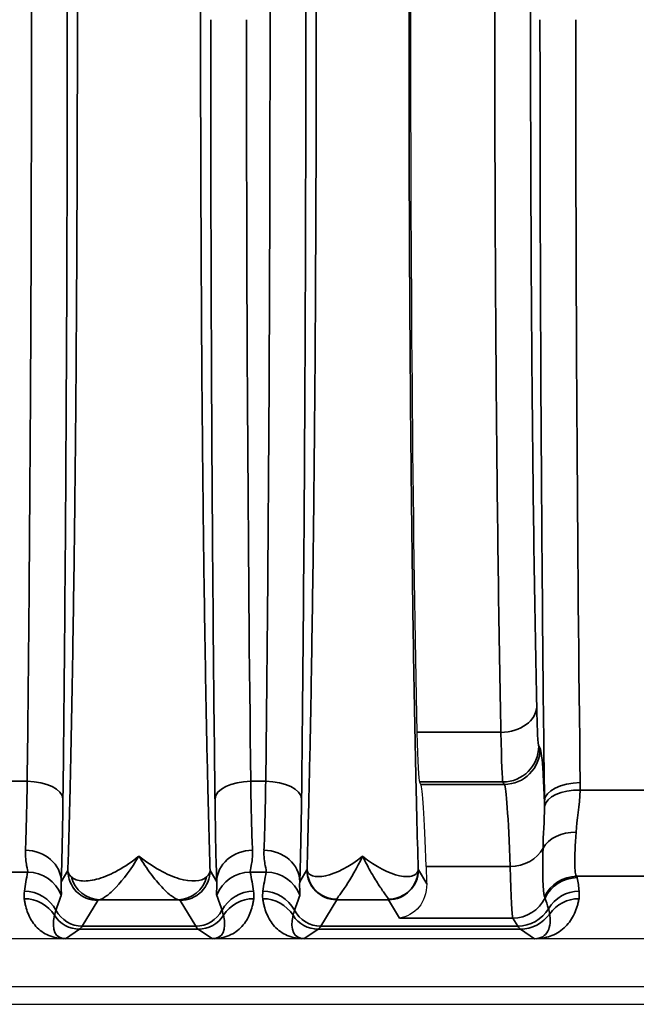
# Model space of a CAD drawing. Header units: millimetres. Extents: x 399 to 6233, y -1870 to 1602.
# Tile 704 of 711: x 6069 to 6079, y 313 to 330. Entities that reach past the tile are written whole.
import ezdxf

# ---------------------------------------------------------------- set-up
doc = ezdxf.new("R2010")
doc.units = ezdxf.units.MM
doc.layers.add('可見 (ISO)', color=7, linetype='Continuous', lineweight=25)
doc.layers.add('窄部可見 (ISO)', color=7, linetype='Continuous', lineweight=35)

msp = doc.modelspace()

# ---------------------------------------------------------------- linework, layer by layer
at = {"layer": '可見 (ISO)'}
for p, q in [((6075.374, 316.739), (6075.35, 316.78)), ((6076.889, 314.803), (6076.889, 314.803)), ((6087.648, 314.153), (5983.148, 314.153)), ((5983.148, 313.353), (6087.648, 313.353)), ((5978.898, 313.053), (6091.898, 313.053))]:
    msp.add_line(p, q, dxfattribs=at)
for centre, major_axis, ratio, start_param, end_param in [((6075.548, 329.553), (0, 16.531), 0.020947, 0.763507, 2.378086), ((6075.352, 319.778), (0, 3), 0.020947, 2.378086, 3.106686), ((6075.368, 308.744), (0, -8), 0.020947, 2.544616, 3.106686), ((6075.521, 319.497), (0, 5.001), 0.020942, 2.544719, 2.655918)]:
    msp.add_ellipse(centre, major_axis=major_axis, ratio=ratio, start_param=start_param, end_param=end_param, dxfattribs=at)
for points, knots in [([(6075.472, 315.074), (6075.478, 314.92), (6075.417, 314.775), (6075.262, 314.582), (6075.129, 314.512), (6075.018, 314.499)], [-0.2170594, -0.2170594, -0.2170594, -0.2170594, -0.1181242, -0.1181242, 0, 0, 0, 0]), ([(6069.415, 314.153), (6069.411, 314.153), (6069.406, 314.153), (6069.401, 314.153), (6069.394, 314.153), (6069.387, 314.153), (6069.379, 314.153)], [-0.00000491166, -0.00000491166, -0.00000491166, -0.00000491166, 0.00001268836, 0.00001268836, 0.00001268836, 0.00003478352, 0.00003478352, 0.00003478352, 0.00003478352]), ([(6071.917, 314.153), (6071.91, 314.153), (6071.903, 314.153), (6071.897, 314.153), (6071.891, 314.153), (6071.886, 314.153), (6071.881, 314.153)], [0.00000000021, 0.00000000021, 0.00000000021, 0.00000000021, 0.00002113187, 0.00002113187, 0.00002113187, 0.0000394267, 0.0000394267, 0.0000394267, 0.0000394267]), ([(6073.415, 314.153), (6073.41, 314.153), (6073.403, 314.153), (6073.396, 314.153), (6073.391, 314.153), (6073.385, 314.153), (6073.379, 314.153)], [-0.00000491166, -0.00000491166, -0.00000491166, -0.00000491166, 0.00001772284, 0.00001772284, 0.00001772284, 0.00003506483, 0.00003506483, 0.00003506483, 0.00003506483]), ([(6077.319, 314.153), (6077.311, 314.153), (6077.304, 314.153), (6077.297, 314.153), (6077.291, 314.153), (6077.286, 314.153), (6077.281, 314.153)], [0.00000000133, 0.00000000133, 0.00000000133, 0.00000000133, 0.00002276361, 0.00002276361, 0.00002276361, 0.00004084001, 0.00004084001, 0.00004084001, 0.00004084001])]:
    msp.add_open_spline(points, degree=3, knots=knots, dxfattribs=at)
at = {"layer": '窄部可見 (ISO)'}
for p, q in [((6075.309, 317.611), (6076.717, 317.611)), ((6077.35, 317.379), (6077.374, 317.339)), ((6068.523, 316.791), (6068.774, 316.791)), ((6072.523, 316.791), (6072.774, 316.791)), ((6076.75, 316.78), (6075.35, 316.78)), ((6075.374, 316.739), (6076.774, 316.739)), ((6076.774, 316.739), (6076.75, 316.78)), ((6078.046, 316.644), (6079.248, 316.644)), ((6076.869, 315.361), (6075.462, 315.361)), ((6068.782, 315.269), (6068.514, 315.269)), ((6069.345, 315.108), (6069.456, 315.293)), ((6071.841, 315.293), (6071.952, 315.108)), ((6072.782, 315.269), (6072.514, 315.269)), ((6073.345, 315.108), (6073.463, 315.306)), ((6075.333, 315.306), (6075.472, 315.074)), ((6079.275, 315.198), (6077.986, 315.198)), ((6069.956, 314.794), (6069.698, 314.363)), ((6071.305, 314.806), (6069.992, 314.806)), ((6071.599, 314.363), (6071.341, 314.794)), ((6073.963, 314.806), (6073.698, 314.363)), ((6074.833, 314.806), (6073.963, 314.806)), ((6075.018, 314.499), (6074.833, 314.806)), ((6076.918, 314.499), (6075.018, 314.499)), ((6076.999, 314.363), (6076.918, 314.499)), ((6069.698, 314.363), (6071.599, 314.363)), ((6073.698, 314.363), (6076.999, 314.363)), ((6069.654, 314.312), (6069.415, 314.153)), ((6071.643, 314.312), (6069.654, 314.312)), ((6071.881, 314.153), (6071.643, 314.312)), ((6073.654, 314.312), (6073.415, 314.153)), ((6077.043, 314.312), (6073.654, 314.312)), ((6077.281, 314.153), (6077.043, 314.312))]:
    msp.add_line(p, q, dxfattribs=at)
for centre, major_axis, ratio, start_param, end_param in [((6073.008, 329.553), (0, -26), 0.02143, 4.712389, 5.225461), ((6078.508, 329.553), (0, -25), 0.02145, 4.712389, 5.249223), ((6076.717, 318.044), (0.6, 0.013), 0.722333, 4.696582, 6.252897), ((6076.75, 317.379), (-0.515, -0.309), 0.999172, 1.030857, 2.600922), ((6076.774, 317.339), (-0.515, -0.309), 0.999172, 1.030857, 2.600922), ((6068.718, 317.865), (-0.007, -2.58), 0.02502, 0.526295, 1.141522), ((6068.774, 316.496), (0.6, -0.007), 0.49083, 0.024039, 1.576589), ((6072.523, 316.496), (-0.6, -0.007), 0.49083, 4.706597, 6.259146), ((6072.578, 317.865), (0.007, -2.58), 0.02502, 5.141663, 5.756891), ((6072.718, 317.865), (-0.007, -2.58), 0.02502, 0.526295, 1.141522), ((6072.774, 316.496), (0.6, -0.007), 0.49083, 0.024039, 1.576589), ((6076.768, 308.741), (0, 8.003), 0.022512, 5.68634, 6.248297), ((6078.047, 316.461), (-0.6, -0.007), 0.511389, 4.706014, 6.258813), ((6078.046, 316.334), (-0.6, 0.017), 0.516223, 4.726998, 6.223647), ((6069.318, 317.785), (0.007, 3.096), 0.02085, 3.667868, 4.283101), ((6071.979, 317.785), (-0.007, 3.096), 0.02085, 2.000085, 2.615317), ((6073.318, 317.785), (0.007, 3.096), 0.02085, 3.667868, 4.283101), ((6077.976, 315.485), (-0.599, 0.031), 0.751758, 4.750994, 5.926954), ((6076.869, 315.857), (-0.6, -0.018), 0.826915, 1.545318, 2.720266), ((6068.745, 315.108), (0.6, -0.023), 0.876399, 0.0435, 1.604216), ((6072.552, 315.108), (-0.6, -0.023), 0.876399, 4.678969, 6.239685), ((6072.745, 315.108), (0.6, -0.023), 0.876399, 0.0435, 1.604216), ((6076.916, 318.613), (-0.005, 4.117), 0.020059, 2.481509, 3.103526), ((6069.503, 315.702), (-0.587, -1.898), 0.297416, 5.033605, 5.211679), ((6068.782, 314.67), (0.588, -0.12), 0.998201, 0.559467, 1.77166), ((6069.992, 315.306), (0.093, -0.491), 0.982993, 4.763177, 6.091983), ((6071.305, 315.306), (-0.093, -0.491), 0.982993, 0.191203, 1.520008), ((6072.514, 314.67), (-0.588, -0.12), 0.998201, 4.511525, 5.723718), ((6071.793, 315.702), (0.587, -1.898), 0.297416, 1.071506, 1.249581), ((6073.503, 315.702), (-0.587, -1.898), 0.297416, 5.033605, 5.211679), ((6072.782, 314.67), (-0.588, 0.12), 0.998201, 3.70106, 4.913253), ((6073.46, 317.058), (0.002, -1.753), 0.025123, 0.041761, 0.091645), ((6073.963, 315.306), (0.429, -0.257), 0.999172, 3.682263, 5.252328), ((6073.966, 315.312), (-0.482, 0.132), 0.996844, 0.266973, 1.836165), ((6074.831, 315.312), (0.482, 0.132), 0.996844, 4.44702, 6.016212), ((6074.833, 315.306), (0.429, 0.257), 0.999172, 4.17245, 5.742515), ((6075.337, 317.044), (-0.002, -1.74), 0.025228, 6.191179, 6.241258), ((6077.986, 314.599), (-0.462, -0.383), 0.997094, 4.022529, 5.135982), ((6077.997, 314.576), (-0.593, -0.094), 0.998229, 4.555036, 5.673797), ((6067.927, 315.169), (10.07, 0), 0.058758, 0.009209, 0.048451), ((6077.154, 315.836), (0.629, -2.073), 0.310752, 1.035771, 1.153876), ((6068.725, 314.224), (0.595, 0.075), 0.998245, 0.438747, 1.445107), ((6068.727, 314.348), (0.594, -0.083), 0.998238, 0.627947, 1.709607), ((6070.151, 315.618), (1.006, 2.097), 0.194686, 2.022352, 2.15293), ((6071.146, 315.618), (-1.006, 2.097), 0.194686, 4.130256, 4.260833), ((6072.57, 314.348), (-0.594, -0.083), 0.998238, 4.573579, 5.655239), ((6072.572, 314.224), (-0.595, 0.075), 0.998245, 4.838078, 5.844438), ((6072.725, 314.224), (-0.595, -0.075), 0.998245, 3.58034, 4.5867), ((6072.727, 314.348), (-0.594, 0.083), 0.998238, 3.769539, 4.851199), ((6074.151, 315.618), (1.006, 2.097), 0.194686, 2.022352, 2.15293), ((6076.918, 315.098), (-0.515, -0.309), 0.999172, 1.030857, 2.149979), ((6073.287, 322.436), (4.172, -7.61), 0.009939, 0.048768, 0.091866), ((3217.528, 312.093), (2860.258, 0.716), 0.046839, 0.013782, 0.015139), ((6078.028, 314.348), (-0.596, -0.067), 0.99825, 4.600326, 5.631261), ((6078.026, 314.224), (-0.591, 0.105), 0.998218, 4.888081, 5.84797), ((6073.962, 317.805), (0, 3), 0.017456, 3.176499, 3.218273), ((6074.835, 317.805), (0, 3), 0.017456, 3.064913, 3.106686), ((6076.999, 314.963), (-0.515, -0.309), 0.999172, 1.030857, 2.06212), ((6069.929, 314.996), (0.641, 0.802), 0.399262, 2.444096, 3.45076), ((6069.654, 314.812), (-0.277, 0.416), 0.999683, 1.546818, 2.553481), ((6069.698, 314.863), (-0.429, 0.257), 0.999172, 1.028727, 2.110736), ((6071.599, 314.863), (0.429, 0.257), 0.999172, 4.17245, 5.254458), ((6071.643, 314.812), (0.277, 0.416), 0.999683, 3.729704, 4.736367), ((6071.368, 314.996), (-0.641, 0.802), 0.399262, 2.832426, 3.839089), ((6073.929, 314.996), (0.641, 0.802), 0.399262, 2.444096, 3.45076), ((6073.654, 314.812), (0.277, -0.416), 0.999683, 4.688411, 5.695074), ((6073.698, 314.863), (0.429, -0.257), 0.999172, 4.17032, 5.252328), ((6077.043, 314.912), (-0.333, -0.499), 0.999683, 0.588111, 1.548236), ((6069.625, 414.346), (0, -100.043), 0.020838, 0.01396, 0.034899), ((6071.672, 414.346), (0, -100.043), 0.020838, 6.248286, 6.269226), ((6073.625, 414.346), (0, -100.043), 0.020838, 0.01396, 0.034899), ((6077.072, 414.346), (0, -100.043), 0.020817, 6.248286, 6.269226)]:
    msp.add_ellipse(centre, major_axis=major_axis, ratio=ratio, start_param=start_param, end_param=end_param, dxfattribs=at)
for points, knots in [([(6069.456, 315.293), (6069.467, 315.64), (6069.477, 316.013), (6069.487, 316.402), (6069.488, 316.465), (6069.49, 316.53), (6069.492, 316.595), (6069.503, 317.059), (6069.513, 317.555), (6069.523, 318.074), (6069.533, 318.592), (6069.542, 319.136), (6069.55, 319.706), (6069.559, 320.276), (6069.567, 320.873), (6069.573, 321.489), (6069.576, 321.75), (6069.579, 322.014), (6069.582, 322.281), (6069.585, 322.645), (6069.589, 323.015), (6069.592, 323.39), (6069.597, 324.041), (6069.601, 324.712), (6069.605, 325.396), (6069.612, 326.766), (6069.616, 328.152), (6069.616, 329.553), (6069.616, 330.954), (6069.612, 332.34), (6069.605, 333.71), (6069.599, 334.79), (6069.591, 335.83), (6069.582, 336.825), (6069.579, 337.092), (6069.576, 337.356), (6069.573, 337.617), (6069.567, 338.233), (6069.559, 338.83), (6069.55, 339.4), (6069.542, 339.969), (6069.533, 340.513), (6069.523, 341.032), (6069.513, 341.551), (6069.503, 342.047), (6069.492, 342.511), (6069.49, 342.576), (6069.488, 342.641), (6069.487, 342.704), (6069.477, 343.093), (6069.467, 343.466), (6069.456, 343.813)], [0.0267397, 0.0267397, 0.0267397, 0.0267397, 0.0775919, 0.0775919, 0.0775919, 0.0858976, 0.0858976, 0.0858976, 0.1450554, 0.1450554, 0.1450554, 0.2042133, 0.2042133, 0.2042133, 0.2633711, 0.2633711, 0.2633711, 0.2884173, 0.2884173, 0.2884173, 0.322529, 0.322529, 0.322529, 0.3816868, 0.3816868, 0.3816868, 0.5, 0.5, 0.5, 0.6183182, 0.6183182, 0.6183182, 0.7115983, 0.7115983, 0.7115983, 0.7366339, 0.7366339, 0.7366339, 0.7957918, 0.7957918, 0.7957918, 0.8549496, 0.8549496, 0.8549496, 0.9141075, 0.9141075, 0.9141075, 0.9224155, 0.9224155, 0.9224155, 0.9732653, 0.9732653, 0.9732653, 0.9732653]), ([(6071.841, 343.813), (6071.83, 343.466), (6071.82, 343.093), (6071.81, 342.704), (6071.808, 342.641), (6071.807, 342.576), (6071.805, 342.511), (6071.794, 342.047), (6071.783, 341.551), (6071.773, 341.032), (6071.764, 340.514), (6071.755, 339.97), (6071.746, 339.4), (6071.738, 338.831), (6071.73, 338.233), (6071.723, 337.617), (6071.72, 337.356), (6071.718, 337.092), (6071.715, 336.825), (6071.711, 336.461), (6071.708, 336.091), (6071.705, 335.716), (6071.7, 335.065), (6071.695, 334.395), (6071.692, 333.71), (6071.685, 332.34), (6071.681, 330.954), (6071.681, 329.553), (6071.681, 328.152), (6071.685, 326.767), (6071.692, 325.396), (6071.697, 324.316), (6071.705, 323.276), (6071.715, 322.281), (6071.718, 322.014), (6071.72, 321.75), (6071.723, 321.489), (6071.73, 320.873), (6071.738, 320.276), (6071.746, 319.706), (6071.755, 319.137), (6071.764, 318.593), (6071.773, 318.074), (6071.783, 317.555), (6071.794, 317.059), (6071.805, 316.595), (6071.807, 316.53), (6071.808, 316.465), (6071.81, 316.402), (6071.82, 316.013), (6071.83, 315.64), (6071.841, 315.293)], [0.0267397, 0.0267397, 0.0267397, 0.0267397, 0.0775919, 0.0775919, 0.0775919, 0.0858976, 0.0858976, 0.0858976, 0.1450554, 0.1450554, 0.1450554, 0.2042133, 0.2042133, 0.2042133, 0.2633711, 0.2633711, 0.2633711, 0.2884173, 0.2884173, 0.2884173, 0.322529, 0.322529, 0.322529, 0.3816868, 0.3816868, 0.3816868, 0.5, 0.5, 0.5, 0.6183182, 0.6183182, 0.6183182, 0.7115983, 0.7115983, 0.7115983, 0.7366339, 0.7366339, 0.7366339, 0.7957918, 0.7957918, 0.7957918, 0.8549496, 0.8549496, 0.8549496, 0.9141075, 0.9141075, 0.9141075, 0.9224155, 0.9224155, 0.9224155, 0.9732653, 0.9732653, 0.9732653, 0.9732653]), ([(6073.466, 315.312), (6073.474, 315.597), (6073.482, 315.9), (6073.49, 316.213), (6073.494, 316.347), (6073.497, 316.484), (6073.5, 316.623), (6073.511, 317.09), (6073.521, 317.589), (6073.531, 318.111), (6073.54, 318.633), (6073.549, 319.18), (6073.557, 319.75), (6073.566, 320.321), (6073.573, 320.918), (6073.58, 321.533), (6073.582, 321.746), (6073.584, 321.96), (6073.586, 322.177), (6073.591, 322.587), (6073.594, 323.004), (6073.598, 323.428), (6073.603, 324.077), (6073.607, 324.744), (6073.61, 325.425), (6073.617, 326.786), (6073.621, 328.162), (6073.621, 329.553), (6073.621, 330.944), (6073.617, 332.32), (6073.61, 333.682), (6073.607, 334.362), (6073.603, 335.029), (6073.598, 335.677), (6073.594, 336.102), (6073.591, 336.519), (6073.586, 336.929), (6073.584, 337.146), (6073.582, 337.36), (6073.58, 337.573), (6073.573, 338.188), (6073.566, 338.785), (6073.557, 339.355), (6073.549, 339.926), (6073.54, 340.472), (6073.531, 340.995), (6073.521, 341.518), (6073.511, 342.016), (6073.5, 342.483), (6073.497, 342.623), (6073.494, 342.76), (6073.49, 342.893), (6073.482, 343.206), (6073.474, 343.509), (6073.466, 343.795)], [0.0264933, 0.0264933, 0.0264933, 0.0264933, 0.0679433, 0.0679433, 0.0679433, 0.0856819, 0.0856819, 0.0856819, 0.1448706, 0.1448706, 0.1448706, 0.2040592, 0.2040592, 0.2040592, 0.2632479, 0.2632479, 0.2632479, 0.2837247, 0.2837247, 0.2837247, 0.3224365, 0.3224365, 0.3224365, 0.3816251, 0.3816251, 0.3816251, 0.5, 0.5, 0.5, 0.6183797, 0.6183797, 0.6183797, 0.6775684, 0.6775684, 0.6775684, 0.7162875, 0.7162875, 0.7162875, 0.736757, 0.736757, 0.736757, 0.7959457, 0.7959457, 0.7959457, 0.8551343, 0.8551343, 0.8551343, 0.914323, 0.914323, 0.914323, 0.9320642, 0.9320642, 0.9320642, 0.9735116, 0.9735116, 0.9735116, 0.9735116]), ([(6075.331, 343.794), (6075.323, 343.509), (6075.314, 343.206), (6075.306, 342.893), (6075.303, 342.76), (6075.3, 342.623), (6075.296, 342.483), (6075.286, 342.016), (6075.275, 341.518), (6075.266, 340.995), (6075.256, 340.473), (6075.247, 339.926), (6075.239, 339.356), (6075.231, 338.785), (6075.224, 338.188), (6075.217, 337.573), (6075.215, 337.36), (6075.212, 337.146), (6075.21, 336.929), (6075.206, 336.519), (6075.202, 336.102), (6075.199, 335.678), (6075.194, 335.029), (6075.19, 334.362), (6075.186, 333.681), (6075.179, 332.32), (6075.176, 330.944), (6075.176, 329.553), (6075.176, 328.162), (6075.179, 326.786), (6075.186, 325.425), (6075.19, 324.744), (6075.194, 324.077), (6075.199, 323.429), (6075.202, 323.004), (6075.206, 322.587), (6075.21, 322.177), (6075.212, 321.961), (6075.215, 321.746), (6075.217, 321.533), (6075.224, 320.918), (6075.231, 320.321), (6075.239, 319.751), (6075.247, 319.18), (6075.256, 318.634), (6075.266, 318.111), (6075.275, 317.588), (6075.286, 317.09), (6075.296, 316.624), (6075.3, 316.484), (6075.303, 316.347), (6075.306, 316.213), (6075.314, 315.9), (6075.323, 315.598), (6075.331, 315.312)], [0.0264933, 0.0264933, 0.0264933, 0.0264933, 0.0679433, 0.0679433, 0.0679433, 0.0856819, 0.0856819, 0.0856819, 0.1448706, 0.1448706, 0.1448706, 0.2040592, 0.2040592, 0.2040592, 0.2632479, 0.2632479, 0.2632479, 0.2837247, 0.2837247, 0.2837247, 0.3224365, 0.3224365, 0.3224365, 0.3816251, 0.3816251, 0.3816251, 0.5, 0.5, 0.5, 0.6183797, 0.6183797, 0.6183797, 0.6775684, 0.6775684, 0.6775684, 0.7162875, 0.7162875, 0.7162875, 0.736757, 0.736757, 0.736757, 0.7959457, 0.7959457, 0.7959457, 0.8551343, 0.8551343, 0.8551343, 0.914323, 0.914323, 0.914323, 0.9320642, 0.9320642, 0.9320642, 0.9735116, 0.9735116, 0.9735116, 0.9735116]), ([(6069.374, 342.61), (6069.397, 340.628), (6069.415, 338.502), (6069.427, 336.302), (6069.44, 334.102), (6069.446, 331.828), (6069.446, 329.553), (6069.446, 327.278), (6069.44, 325.004), (6069.427, 322.804), (6069.415, 320.604), (6069.397, 318.478), (6069.374, 316.496)], [2.628521, 2.628521, 2.628521, 2.628521, 2.885057, 2.885057, 2.885057, 3.141593, 3.141593, 3.141593, 3.398129, 3.398129, 3.398129, 3.654665, 3.654665, 3.654665, 3.654665]), ([(6073.374, 342.61), (6073.397, 340.628), (6073.415, 338.502), (6073.427, 336.302), (6073.44, 334.102), (6073.446, 331.828), (6073.446, 329.553), (6073.446, 327.278), (6073.44, 325.004), (6073.427, 322.804), (6073.415, 320.604), (6073.397, 318.478), (6073.374, 316.496)], [2.628521, 2.628521, 2.628521, 2.628521, 2.885057, 2.885057, 2.885057, 3.141593, 3.141593, 3.141593, 3.398129, 3.398129, 3.398129, 3.654665, 3.654665, 3.654665, 3.654665]), ([(6068.774, 316.791), (6068.797, 318.728), (6068.815, 320.805), (6068.84, 325.107), (6068.846, 327.33), (6068.846, 331.776), (6068.84, 334), (6068.815, 338.301), (6068.797, 340.378), (6068.774, 342.315)], [2.628521, 2.628521, 2.628521, 2.628521, 2.885057, 2.885057, 3.141593, 3.141593, 3.398129, 3.398129, 3.654665, 3.654665, 3.654665, 3.654665]), ([(6072.774, 316.791), (6072.797, 318.728), (6072.815, 320.805), (6072.84, 325.107), (6072.846, 327.33), (6072.846, 331.776), (6072.84, 334), (6072.815, 338.301), (6072.797, 340.378), (6072.774, 342.315)], [2.628521, 2.628521, 2.628521, 2.628521, 2.885057, 2.885057, 3.141593, 3.141593, 3.398129, 3.398129, 3.654665, 3.654665, 3.654665, 3.654665]), ([(6076.717, 317.611), (6076.701, 318.38), (6076.686, 319.23), (6076.674, 320.144), (6076.661, 321.059), (6076.65, 322.037), (6076.641, 323.06), (6076.632, 324.083), (6076.625, 325.15), (6076.621, 326.239), (6076.616, 327.329), (6076.614, 328.441), (6076.614, 329.553), (6076.614, 330.665), (6076.616, 331.777), (6076.621, 332.867), (6076.625, 333.956), (6076.632, 335.023), (6076.641, 336.046), (6076.65, 337.069), (6076.661, 338.047), (6076.674, 338.962), (6076.686, 339.876), (6076.701, 340.727), (6076.717, 341.496)], [2.334303, 2.334303, 2.334303, 2.334303, 2.536125, 2.536125, 2.536125, 2.737948, 2.737948, 2.737948, 2.93977, 2.93977, 2.93977, 3.141593, 3.141593, 3.141593, 3.343415, 3.343415, 3.343415, 3.545238, 3.545238, 3.545238, 3.74706, 3.74706, 3.74706, 3.948882, 3.948882, 3.948882, 3.948882]), ([(6077.317, 341.062), (6077.301, 340.321), (6077.286, 339.502), (6077.261, 337.739), (6077.25, 336.796), (6077.232, 334.825), (6077.225, 333.797), (6077.216, 331.697), (6077.214, 330.625), (6077.214, 328.481), (6077.216, 327.41), (6077.225, 325.31), (6077.232, 324.281), (6077.25, 322.31), (6077.261, 321.367), (6077.286, 319.605), (6077.301, 318.785), (6077.317, 318.044)], [2.334303, 2.334303, 2.334303, 2.334303, 2.536125, 2.536125, 2.737948, 2.737948, 2.93977, 2.93977, 3.141593, 3.141593, 3.343415, 3.343415, 3.545238, 3.545238, 3.74706, 3.74706, 3.948882, 3.948882, 3.948882, 3.948882]), ([(6071.923, 316.496), (6071.899, 318.478), (6071.881, 320.604), (6071.869, 322.804), (6071.857, 325.004), (6071.851, 327.278), (6071.851, 329.553)], [5.7701132, 5.7701132, 5.7701132, 5.7701132, 6.0266493, 6.0266493, 6.0266493, 6.2831853, 6.2831853, 6.2831853, 6.2831853]), ([(6077.447, 316.461), (6077.423, 318.429), (6077.404, 320.555), (6077.391, 322.764), (6077.378, 324.972), (6077.372, 327.262), (6077.372, 329.553)], [5.7463508, 5.7463508, 5.7463508, 5.7463508, 6.0147681, 6.0147681, 6.0147681, 6.2831853, 6.2831853, 6.2831853, 6.2831853]), ([(6077.317, 318.044), (6077.321, 317.842), (6077.327, 317.68), (6077.338, 317.453), (6077.344, 317.389), (6077.35, 317.379)], [3.9488824, 3.9488824, 3.9488824, 3.9488824, 4.3131824, 4.3131824, 4.6774824, 4.6774824, 4.6774824, 4.6774824]), ([(6077.374, 317.339), (6077.391, 317.311), (6077.408, 317.169), (6077.424, 316.919), (6077.432, 316.792), (6077.44, 316.638), (6077.447, 316.461)], [1.6057029, 1.6057029, 1.6057029, 1.6057029, 1.8865079, 1.8865079, 1.8865079, 2.0280663, 2.0280663, 2.0280663, 2.0280663]), ([(6077.976, 315.936), (6077.963, 315.72), (6077.954, 315.542), (6077.956, 315.293), (6077.966, 315.218), (6077.986, 315.198)], [0.000931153, 0.000931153, 0.000931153, 0.000931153, 0.001928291, 0.001928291, 0.002925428, 0.002925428, 0.002925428, 0.002925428]), ([(6077.448, 314.862), (6077.435, 314.894), (6077.426, 314.981), (6077.422, 315.117), (6077.418, 315.253), (6077.419, 315.442), (6077.423, 315.671)], [0, 0, 0, 0, 0.001126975, 0.001126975, 0.001126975, 0.002257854, 0.002257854, 0.002257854, 0.002257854]), ([(6068.782, 315.269), (6068.786, 315.282), (6068.776, 315.319), (6068.754, 315.441), (6068.74, 315.526), (6068.745, 315.634)], [0, 0, 0, 0, 0.000661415, 0.000661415, 0.001322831, 0.001322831, 0.001322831, 0.001322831]), ([(6069.514, 315.189), (6069.558, 315.148), (6069.624, 315.125), (6069.703, 315.12), (6069.781, 315.115), (6069.875, 315.128), (6069.976, 315.158), (6070.178, 315.218), (6070.413, 315.347), (6070.648, 315.535)], [0, 0, 0, 0, 0.000558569, 0.000558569, 0.000558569, 0.001117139, 0.001117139, 0.001117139, 0.002234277, 0.002234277, 0.002234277, 0.002234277]), ([(6070.648, 315.535), (6070.515, 315.317), (6070.383, 315.144), (6070.208, 314.956), (6070.153, 314.906), (6070.059, 314.834), (6070.019, 314.813), (6069.992, 314.806)], [-0.000011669, -0.000011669, -0.000011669, -0.000011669, 0.001066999, 0.001066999, 0.001606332, 0.001606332, 0.002145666, 0.002145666, 0.002145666, 0.002145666]), ([(6070.648, 315.535), (6070.884, 315.347), (6071.116, 315.219), (6071.32, 315.158), (6071.523, 315.098), (6071.694, 315.107), (6071.782, 315.189)], [-0.00001122, -0.00001122, -0.00001122, -0.00001122, 0.001104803, 0.001104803, 0.001104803, 0.002220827, 0.002220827, 0.002220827, 0.002220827]), ([(6071.305, 314.806), (6071.278, 314.813), (6071.238, 314.834), (6071.191, 314.87), (6071.144, 314.906), (6071.089, 314.956), (6071.03, 315.019), (6070.972, 315.081), (6070.91, 315.155), (6070.846, 315.241), (6070.781, 315.327), (6070.714, 315.427), (6070.648, 315.535)], [0, 0, 0, 0, 0.000534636, 0.000534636, 0.000534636, 0.001069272, 0.001069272, 0.001069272, 0.001603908, 0.001603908, 0.001603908, 0.002138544, 0.002138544, 0.002138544, 0.002138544]), ([(6072.552, 315.634), (6072.557, 315.526), (6072.543, 315.442), (6072.52, 315.32), (6072.511, 315.282), (6072.514, 315.269)], [0, 0, 0, 0, 0.000661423, 0.000661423, 0.001322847, 0.001322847, 0.001322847, 0.001322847]), ([(6072.782, 315.269), (6072.786, 315.282), (6072.776, 315.319), (6072.754, 315.441), (6072.74, 315.526), (6072.745, 315.634)], [0, 0, 0, 0, 0.000661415, 0.000661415, 0.001322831, 0.001322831, 0.001322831, 0.001322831]), ([(6073.466, 315.312), (6073.469, 315.26), (6073.504, 315.224), (6073.559, 315.206), (6073.614, 315.187), (6073.691, 315.188), (6073.777, 315.206), (6073.951, 315.244), (6074.175, 315.355), (6074.398, 315.535)], [-0.00000006, -0.00000006, -0.00000006, -0.00000006, 0.000531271, 0.000531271, 0.000531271, 0.001062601, 0.001062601, 0.001062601, 0.002125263, 0.002125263, 0.002125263, 0.002125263]), ([(6074.398, 315.535), (6074.3, 315.33), (6074.201, 315.164), (6074.079, 314.979), (6074.043, 314.928), (6073.988, 314.852), (6073.968, 314.826), (6073.966, 314.813)], [-0.000011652, -0.000011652, -0.000011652, -0.000011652, 0.00097581, 0.00097581, 0.001469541, 0.001469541, 0.001963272, 0.001963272, 0.001963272, 0.001963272]), ([(6074.398, 315.535), (6074.622, 315.356), (6074.843, 315.244), (6075.019, 315.206), (6075.107, 315.188), (6075.183, 315.187), (6075.237, 315.206), (6075.292, 315.224), (6075.327, 315.26), (6075.331, 315.312)], [-0.000011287, -0.000011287, -0.000011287, -0.000011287, 0.001050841, 0.001050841, 0.001050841, 0.001581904, 0.001581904, 0.001581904, 0.002112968, 0.002112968, 0.002112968, 0.002112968]), ([(6074.831, 314.813), (6074.828, 314.826), (6074.809, 314.852), (6074.781, 314.89), (6074.754, 314.929), (6074.717, 314.979), (6074.677, 315.041), (6074.636, 315.102), (6074.591, 315.174), (6074.544, 315.256), (6074.497, 315.339), (6074.447, 315.433), (6074.398, 315.535)], [0, 0, 0, 0, 0.000490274, 0.000490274, 0.000490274, 0.000980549, 0.000980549, 0.000980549, 0.001470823, 0.001470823, 0.001470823, 0.001961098, 0.001961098, 0.001961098, 0.001961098]), ([(6069.456, 315.293), (6069.456, 315.293), (6069.456, 315.29), (6069.457, 315.288), (6069.457, 315.285), (6069.457, 315.283), (6069.458, 315.281), (6069.459, 315.277), (6069.46, 315.272), (6069.461, 315.268), (6069.464, 315.259), (6069.468, 315.25), (6069.472, 315.242), (6069.482, 315.224), (6069.496, 315.207), (6069.514, 315.189)], [-0.00000006, -0.00000006, -0.00000006, -0.00000006, 0.0000257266, 0.0000257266, 0.0000257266, 0.0000544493, 0.0000544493, 0.0000544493, 0.000111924, 0.000111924, 0.000111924, 0.0002271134, 0.0002271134, 0.0002271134, 0.0004594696, 0.0004594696, 0.0004594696, 0.0004594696]), ([(6069.956, 314.794), (6069.825, 314.794), (6069.695, 314.848), (6069.602, 314.94), (6069.51, 315.033), (6069.456, 315.163), (6069.456, 315.293)], [0, 0, 0, 0, 0.5, 0.5, 0.5, 1, 1, 1, 1]), ([(6071.341, 314.794), (6071.472, 314.794), (6071.602, 314.848), (6071.694, 314.94), (6071.787, 315.033), (6071.841, 315.163), (6071.841, 315.293)], [0, 0, 0, 0, 0.5, 0.5, 0.5, 1, 1, 1, 1]), ([(6069.345, 315.108), (6069.339, 315.043), (6069.343, 314.992), (6069.345, 314.955), (6069.345, 314.954), (6069.345, 314.954), (6069.345, 314.953), (6069.348, 314.915), (6069.348, 314.891), (6069.344, 314.879)], [0, 0, 0, 0, 0.000759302, 0.000759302, 0.000759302, 0.000774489, 0.000774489, 0.000774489, 0.001548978, 0.001548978, 0.001548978, 0.001548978]), ([(6071.953, 314.879), (6071.948, 314.891), (6071.949, 314.916), (6071.951, 314.953), (6071.951, 314.954), (6071.951, 314.955), (6071.951, 314.956), (6071.954, 314.993), (6071.957, 315.043), (6071.952, 315.108)], [0, 0, 0, 0, 0.000774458, 0.000774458, 0.000774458, 0.000793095, 0.000793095, 0.000793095, 0.001548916, 0.001548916, 0.001548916, 0.001548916]), ([(6073.345, 315.108), (6073.339, 315.043), (6073.343, 314.992), (6073.345, 314.955), (6073.345, 314.954), (6073.345, 314.954), (6073.345, 314.953), (6073.348, 314.915), (6073.348, 314.891), (6073.344, 314.879)], [0, 0, 0, 0, 0.000759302, 0.000759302, 0.000759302, 0.000774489, 0.000774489, 0.000774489, 0.001548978, 0.001548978, 0.001548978, 0.001548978]), ([(6069.379, 314.153), (6069.343, 314.155), (6069.307, 314.159), (6069.271, 314.166), (6069.224, 314.175), (6069.179, 314.188), (6069.135, 314.207), (6069.054, 314.241), (6068.981, 314.294), (6068.921, 314.359), (6068.865, 314.421), (6068.82, 314.495), (6068.788, 314.575), (6068.772, 314.614), (6068.759, 314.654), (6068.749, 314.695), (6068.744, 314.715), (6068.739, 314.735), (6068.735, 314.757), (6068.731, 314.778), (6068.728, 314.8), (6068.725, 314.823)], [0.0321682, 0.0321682, 0.0321682, 0.0321682, 0.1368507, 0.1368507, 0.1368507, 0.2737771, 0.2737771, 0.2737771, 0.5290847, 0.5290847, 0.5290847, 0.7702868, 0.7702868, 0.7702868, 0.8883026, 0.8883026, 0.8883026, 0.9470384, 0.9470384, 0.9470384, 1.0057239, 1.0057239, 1.0057239, 1.0057239]), ([(6072.572, 314.823), (6072.569, 314.8), (6072.566, 314.778), (6072.562, 314.757), (6072.558, 314.735), (6072.553, 314.715), (6072.548, 314.695), (6072.538, 314.654), (6072.525, 314.614), (6072.509, 314.575), (6072.476, 314.495), (6072.432, 314.421), (6072.375, 314.359), (6072.316, 314.294), (6072.243, 314.241), (6072.161, 314.207), (6072.118, 314.188), (6072.072, 314.175), (6072.026, 314.166), (6071.99, 314.159), (6071.954, 314.155), (6071.917, 314.153)], [2.1358688, 2.1358688, 2.1358688, 2.1358688, 2.1945542, 2.1945542, 2.1945542, 2.25329, 2.25329, 2.25329, 2.3713058, 2.3713058, 2.3713058, 2.612508, 2.612508, 2.612508, 2.8678155, 2.8678155, 2.8678155, 3.004742, 3.004742, 3.004742, 3.1094244, 3.1094244, 3.1094244, 3.1094244]), ([(6073.379, 314.153), (6073.343, 314.155), (6073.307, 314.159), (6073.271, 314.166), (6073.224, 314.175), (6073.179, 314.188), (6073.135, 314.207), (6073.054, 314.241), (6072.981, 314.294), (6072.921, 314.359), (6072.865, 314.421), (6072.82, 314.495), (6072.788, 314.575), (6072.772, 314.614), (6072.759, 314.654), (6072.749, 314.695), (6072.744, 314.715), (6072.739, 314.735), (6072.735, 314.757), (6072.731, 314.778), (6072.728, 314.8), (6072.725, 314.823)], [3.1737609, 3.1737609, 3.1737609, 3.1737609, 3.2784434, 3.2784434, 3.2784434, 3.4153698, 3.4153698, 3.4153698, 3.6706773, 3.6706773, 3.6706773, 3.9118795, 3.9118795, 3.9118795, 4.0298953, 4.0298953, 4.0298953, 4.0886311, 4.0886311, 4.0886311, 4.1473165, 4.1473165, 4.1473165, 4.1473165]), ([(6078.026, 314.823), (6078.022, 314.801), (6078.017, 314.78), (6078.012, 314.759), (6078.007, 314.737), (6078.001, 314.716), (6077.995, 314.696), (6077.982, 314.654), (6077.967, 314.613), (6077.949, 314.573), (6077.911, 314.492), (6077.861, 314.418), (6077.8, 314.357), (6077.735, 314.291), (6077.658, 314.24), (6077.573, 314.206), (6077.493, 314.174), (6077.406, 314.157), (6077.319, 314.153)], [2.1824074, 2.1824074, 2.1824074, 2.1824074, 2.2367975, 2.2367975, 2.2367975, 2.2916359, 2.2916359, 2.2916359, 2.402879, 2.402879, 2.402879, 2.6334858, 2.6334858, 2.6334858, 2.8796968, 2.8796968, 2.8796968, 3.1108341, 3.1108341, 3.1108341, 3.1108341]), ([(6077.534, 314.568), (6077.532, 314.583), (6077.529, 314.599), (6077.525, 314.616), (6077.521, 314.628), (6077.518, 314.642), (6077.514, 314.655)], [0, 0, 0, 0, 0.00120001, 0.00120001, 0.00120001, 0.00208952, 0.00208952, 0.00208952, 0.00208952]), ([(6069.256, 314.629), (6069.251, 314.614), (6069.247, 314.599), (6069.243, 314.586), (6069.238, 314.571), (6069.234, 314.558), (6069.232, 314.545)], [0, 0, 0, 0, 0.001000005, 0.001000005, 0.001000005, 0.002089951, 0.002089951, 0.002089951, 0.002089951]), ([(6072.065, 314.545), (6072.062, 314.557), (6072.059, 314.569), (6072.055, 314.582), (6072.051, 314.597), (6072.046, 314.612), (6072.04, 314.629)], [0, 0, 0, 0, 0.001000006, 0.001000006, 0.001000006, 0.00208995, 0.00208995, 0.00208995, 0.00208995]), ([(6073.256, 314.629), (6073.251, 314.614), (6073.247, 314.599), (6073.243, 314.586), (6073.238, 314.571), (6073.234, 314.558), (6073.232, 314.545)], [0, 0, 0, 0, 0.001000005, 0.001000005, 0.001000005, 0.002089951, 0.002089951, 0.002089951, 0.002089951]), ([(6077.281, 314.153), (6077.332, 314.153), (6077.378, 314.164), (6077.417, 314.186), (6077.454, 314.207), (6077.484, 314.239), (6077.504, 314.28), (6077.524, 314.318), (6077.536, 314.363), (6077.54, 314.414), (6077.542, 314.438), (6077.543, 314.463), (6077.542, 314.489), (6077.541, 314.502), (6077.54, 314.515), (6077.539, 314.528), (6077.538, 314.541), (6077.536, 314.554), (6077.534, 314.568)], [3.1406534, 3.1406534, 3.1406534, 3.1406534, 3.4037713, 3.4037713, 3.4037713, 3.6494301, 3.6494301, 3.6494301, 3.8799624, 3.8799624, 3.8799624, 3.9913262, 3.9913262, 3.9913262, 4.0462634, 4.0462634, 4.0462634, 4.1007779, 4.1007779, 4.1007779, 4.1007779])]:
    msp.add_open_spline(points, degree=3, knots=knots, dxfattribs=at)
for points in [[(6076.75, 316.78), (6076.738, 316.805), (6076.726, 317.118), (6076.717, 317.611)], [(6078.046, 316.644), (6078.037, 316.376), (6077.989, 316.142), (6077.976, 315.936)], [(6078.047, 316.768), (6078.048, 316.726), (6078.047, 316.685), (6078.046, 316.644)], [(6077.423, 315.671), (6077.426, 315.89), (6077.446, 316.118), (6077.448, 316.369)], [(6077.448, 316.369), (6077.448, 316.4), (6077.448, 316.43), (6077.447, 316.461)], [(6071.782, 315.189), (6071.819, 315.224), (6071.838, 315.259), (6071.841, 315.293)], [(6068.725, 314.823), (6068.719, 314.864), (6068.721, 314.906), (6068.727, 314.947)], [(6072.57, 314.947), (6072.576, 314.906), (6072.577, 314.864), (6072.572, 314.823)], [(6072.725, 314.823), (6072.719, 314.864), (6072.721, 314.906), (6072.727, 314.947)], [(6078.028, 314.947), (6078.033, 314.906), (6078.033, 314.865), (6078.026, 314.823)], [(6069.992, 314.806), (6069.97, 314.802), (6069.958, 314.798), (6069.956, 314.794)], [(6071.341, 314.794), (6071.338, 314.798), (6071.327, 314.802), (6071.305, 314.806)]]:
    msp.add_open_spline(points, degree=3, dxfattribs=at)

doc.saveas('drawing.dxf')
